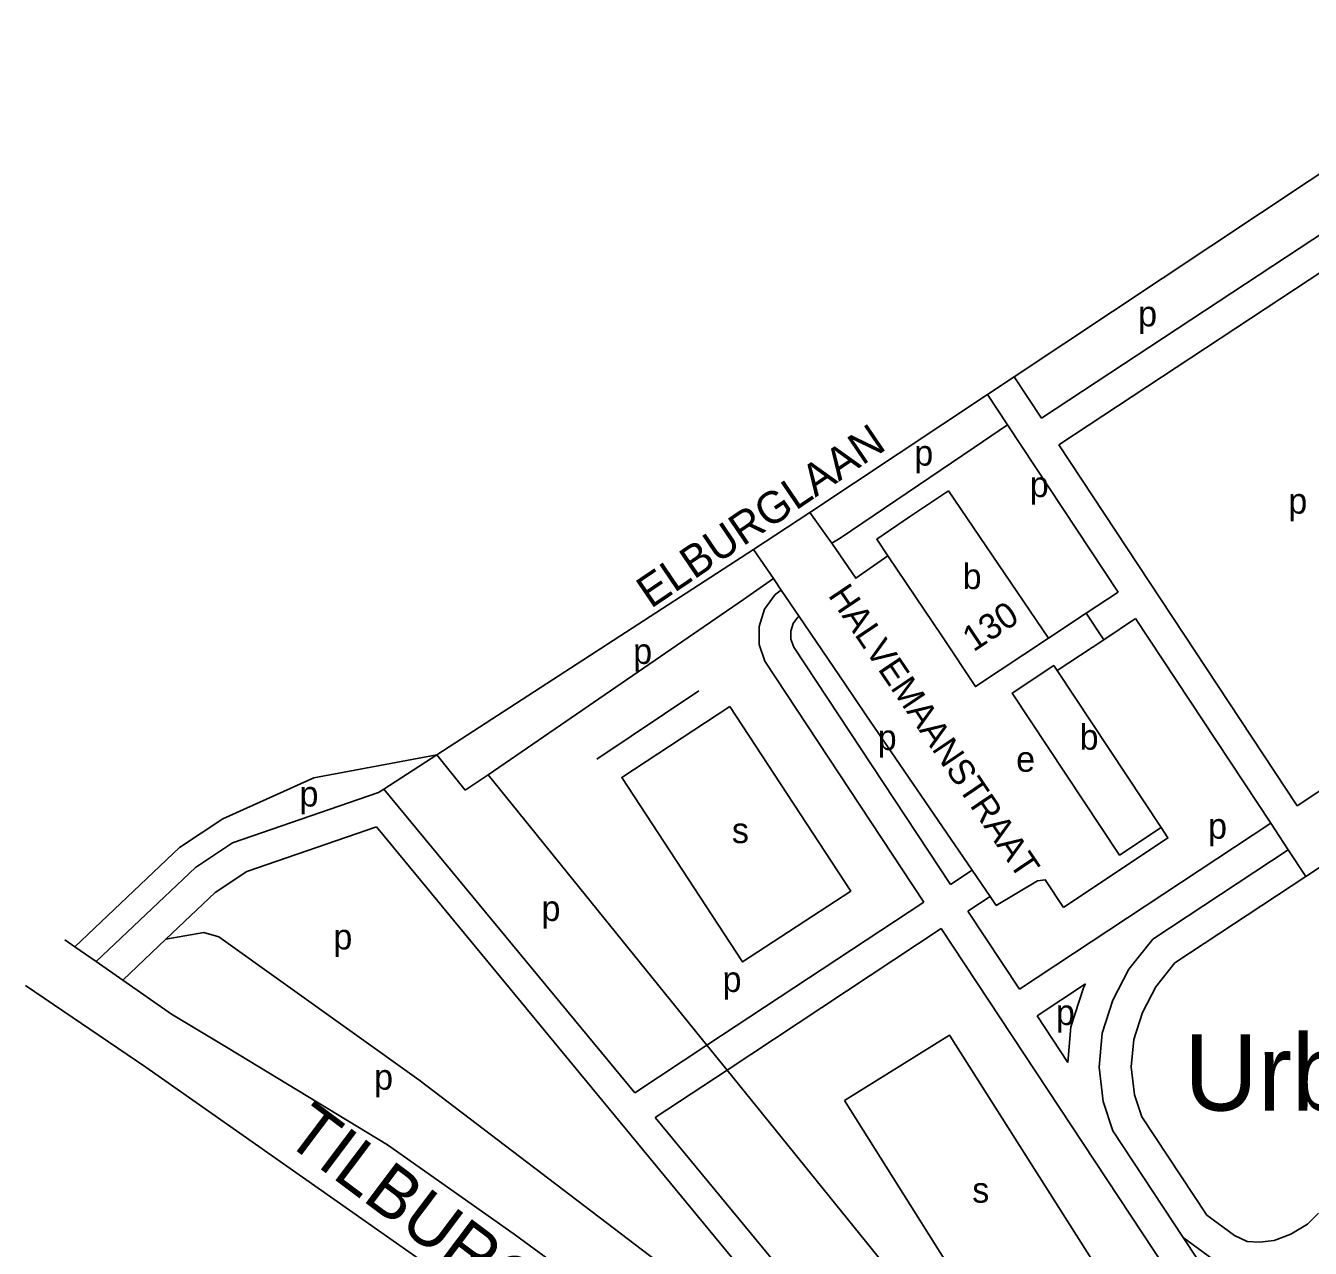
# Model space of a CAD drawing. Extents: x 158356 to 159894, y 383831 to 385260.
# Drawn here: x 158355.9 to 158557.8, y 384188.4 to 384380.6 of the extents above; entities that cross this region are included whole.
import ezdxf

# ---------------------------------------------------------------- set-up
doc = ezdxf.new("R2010")
doc.units = 0
for name, color, linetype in [('BLT_Basislijn', 7, 'Continuous'), ('BLT_Bebouwing', 7, 'Continuous'), ('BLT_Centroide', 7, 'Continuous'), ('BLT_Huisnummer', 7, 'Continuous'), ('BLT_Sport_parknaam', 7, 'Continuous'), ('BLT_Straatnaam', 7, 'Continuous'), ('BLT_Straatnaam_hoofdweg', 7, 'Continuous'), ('BLT_Straatnaam_verkleind', 7, 'Continuous'), ('BLT_Vlakafsluiter', 7, 'Continuous')]:
    doc.layers.add(name, color=color, linetype=linetype)

msp = doc.modelspace()

# ---------------------------------------------------------------- linework, layer by layer
at = {"layer": 'BLT_Basislijn'}
for p, q in [((158507.1, 384322.59), (158511.26, 384325.36)), ((158511.26, 384325.36), (158515.56, 384318.85)), ((158479.16, 384304.01), (158507.1, 384322.59)), ((158507.1, 384322.59), (158510.24, 384317.83)), ((158504.96, 384314.25), (158510.24, 384317.83)), ((158510.24, 384317.83), (158527.6, 384291.52)), ((158518.31, 384314.68), (158555.76, 384257.93)), ((158470.31, 384298.23), (158479.16, 384304.01)), ((158470.31, 384298.23), (158420.54, 384265.93)), ((158473.43, 384293.66), (158468.74, 384290.35)), ((158474.66, 384291.84), (158473.43, 384293.66)), ((158610.06, 384293.81), (158555.76, 384257.93)), ((158428.58, 384262.82), (158468.74, 384290.35)), ((158477.47, 384287.71), (158474.66, 384291.84)), ((158522.57, 384288.19), (158527.6, 384291.52)), ((158525.34, 384284.03), (158522.57, 384288.19)), ((158484.73, 384277.04), (158477.47, 384287.71)), ((158525.34, 384284.03), (158530.36, 384287.35)), ((158530.36, 384287.35), (158551.59, 384255.18)), ((158525.34, 384284.03), (158518.01, 384279.18)), ((158445.68, 384265.25), (158461.72, 384275.99)), ((158487.93, 384272.22), (158484.73, 384277.04)), ((158487.93, 384272.22), (158504.65, 384247.81)), ((158412.23, 384260.55), (158420.54, 384265.93)), ((158420.54, 384265.93), (158425, 384260.36)), ((158425, 384260.36), (158428.58, 384262.82)), ((158428.58, 384262.82), (158462.99, 384220.27)), ((158388.43, 384252.1), (158411.36, 384260.01)), ((158411.36, 384260.01), (158412.23, 384260.55)), ((158451.65, 384212.78), (158412.23, 384260.55)), ((158390.66, 384247.58), (158411.05, 384254.61)), ((158551.59, 384255.18), (158512.1, 384229.08)), ((158554.34, 384251), (158533.08, 384236.96)), ((158554.34, 384251), (158557.1, 384246.83)), ((158501.24, 384245.55), (158504.65, 384247.81)), ((158504.65, 384247.81), (158507.48, 384243.68)), ((158561.27, 384249.59), (158557.1, 384246.83)), ((158557.1, 384246.83), (158536.5, 384233.22)), ((158503.99, 384241.38), (158507.48, 384243.68)), ((158462.99, 384220.27), (158497.07, 384242.79)), ((158503.99, 384241.38), (158512.1, 384229.08)), ((158466.15, 384216.37), (158499.82, 384238.62)), ((158362.05, 384236.88), (158363.64, 384235.77)), ((158363.64, 384235.77), (158366.99, 384233.43)), ((158371.17, 384230.5), (158377.96, 384236.95)), ((158366.99, 384233.43), (158371.17, 384230.5)), ((158371.17, 384230.5), (158378.82, 384225.15)), ((158522.5, 384229.96), (158514.86, 384224.91)), ((158514.86, 384224.91), (158519.69, 384217.58)), ((158451.65, 384212.78), (158462.99, 384220.27)), ((158454.86, 384208.9), (158466.15, 384216.37)), ((158531.32, 384209.05), (158541.53, 384193.57)), ((158526.78, 384206.85), (158537.85, 384190.07))]:
    msp.add_line(p, q, dxfattribs=at)
for points in [[(158511.26, 384325.36), (158565.41, 384361.38), (158589.51, 384377.22), (158595.09, 384380.57), (158597.73, 384380.15), (158602.64, 384374.05), (158607.29, 384366.94)], [(158569.44, 384353.8), (158566.77, 384352.63), (158515.56, 384318.85)], [(158610.06, 384293.81), (158574.66, 384347.36), (158573.9, 384348.32), (158572.97, 384348.78), (158571.83, 384349.03), (158570.74, 384348.91), (158569.17, 384348.22), (158518.31, 384314.68)], [(158482.6, 384299.21), (158483.91, 384300), (158504.96, 384314.25)], [(158479.16, 384304.01), (158482.04, 384300), (158482.6, 384299.21)], [(158473.43, 384293.66), (158470.31, 384298.23)], [(158482.6, 384299.21), (158486.38, 384293.71), (158491.43, 384297.22)], [(158474.66, 384291.84), (158473.73, 384291.17), (158472.03, 384288.86), (158471.18, 384286.13), (158471.2, 384283.28), (158472.09, 384280.65), (158497.07, 384242.79)], [(158522.57, 384288.19), (158516.68, 384284.29)], [(158477.47, 384287.71), (158477.29, 384287.58), (158476.56, 384286.57), (158476.18, 384285.38), (158476.19, 384284.12), (158476.62, 384282.86), (158501.24, 384245.55)], [(158363.64, 384235.77), (158380.09, 384251.37), (158386.9, 384255.88), (158401.22, 384262.31), (158420.54, 384265.93)], [(158411.05, 384254.61), (158482.47, 384168.03), (158482.74, 384167.63), (158482.31, 384165.65)], [(158519, 384241.93), (158535.43, 384252.87), (158534.35, 384254.49)], [(158388.43, 384252.1), (158382.59, 384248.23), (158366.99, 384233.43)], [(158377.96, 384236.95), (158385.71, 384244.3), (158390.66, 384247.58)], [(158507.48, 384243.68), (158508.44, 384242.27), (158514.93, 384246.14), (158516.14, 384246.3), (158519, 384241.93)], [(158482.31, 384165.65), (158417.72, 384214.84), (158386.28, 384237.31), (158383.92, 384237.99), (158377.96, 384236.95)], [(158499.82, 384238.62), (158551.85, 384159.77), (158556.33, 384154.59), (158562.5, 384151.05), (158569.43, 384149.73), (158576.44, 384150.51), (158582.59, 384153.39), (158593.25, 384159.67)], [(158533.08, 384236.96), (158529.29, 384232.22), (158526.78, 384227.36), (158525.11, 384222.19), (158524.65, 384216.82), (158525.26, 384211.43), (158526.78, 384206.85)], [(158531.32, 384209.05), (158530.17, 384212.51), (158529.67, 384216.88), (158530.05, 384221.19), (158531.41, 384225.43), (158533.51, 384229.48), (158536.5, 384233.22)], [(158498.33, 384128.13), (158454.84, 384159.75), (158421.6, 384183.98), (158374.82, 384216.83), (158355.92, 384229.65)], [(158522.5, 384229.96), (158522.15, 384229.29), (158520.18, 384223.18), (158519.69, 384217.58)], [(158553.77, 384101.62), (158514.89, 384130.54), (158462.93, 384168.42), (158432.71, 384190.6), (158412.8, 384204.65), (158387.75, 384219.8), (158378.82, 384225.15)], [(158466.15, 384216.37), (158504.98, 384168.37), (158508.16, 384166)], [(158543.13, 384126.68), (158489.58, 384166.83), (158454.86, 384208.9)], [(158559.08, 384193.86), (158557.39, 384192.14), (158554.74, 384190.58), (158552.14, 384189.61), (158549.83, 384189.33), (158547.86, 384189.44), (158545.88, 384190.35), (158541.53, 384193.57)], [(158537.85, 384190.07), (158543.32, 384186.02)], [(158537.85, 384190.07), (158555.85, 384162.79), (158559.56, 384158.5), (158564.26, 384155.81), (158569.63, 384154.79), (158575.07, 384155.39), (158580.26, 384157.82), (158590.72, 384163.98)]]:
    msp.add_lwpolyline(points, dxfattribs=at)
for points in [[(158466.58, 384273.53), (158485.58, 384244.53), (158468.58, 384233.39), (158449.59, 384262.38)], [(158484.6, 384211.57), (158501.08, 384221.87), (158525.85, 384182.86), (158509.08, 384172.69)]]:
    msp.add_lwpolyline(points, close=True, dxfattribs=at)
at = {"layer": 'BLT_Bebouwing'}
for p, q in [((158500.93, 384307.44), (158516.68, 384284.29)), ((158534.36, 384254.49), (158518.01, 384279.18))]:
    msp.add_line(p, q, dxfattribs=at)
for points in [[(158491.43, 384297.22), (158489.67, 384299.84), (158494.83, 384303.33), (158500.93, 384307.44)], [(158516.68, 384284.29), (158505.17, 384276.67), (158500, 384284.48), (158491.43, 384297.22)], [(158518.01, 384279.18), (158517.49, 384279.97), (158510.96, 384275.65), (158527.83, 384250.17), (158534.36, 384254.49)]]:
    msp.add_lwpolyline(points, dxfattribs=at)
at = {"layer": 'BLT_Vlakafsluiter'}
for p, q in [((158551.59, 384255.18), (158554.34, 384251)), ((158462.99, 384220.27), (158466.15, 384216.37))]:
    msp.add_line(p, q, dxfattribs=at)

# ---------------------------------------------------------------- texts
at = {"layer": 'BLT_Centroide'}
for s, p in [('p', (158530.75, 384333.3)), ('p', (158495.57, 384311.41)), ('p', (158513.72, 384306.47)), ('p', (158554.35, 384303.86)), ('b', (158503.17, 384292)), ('p', (158451.4, 384280.23)), ('b', (158521.55, 384266.75)), ('p', (158489.82, 384266.69)), ('e', (158511.58, 384263.28)), ('p', (158398.96, 384257.81)), ('p', (158541.74, 384252.76)), ('s', (158466.91, 384252.06)), ('p', (158436.99, 384239.82)), ('p', (158404.28, 384235.35)), ('p', (158465.44, 384228.66)), ('p', (158517.83, 384223.46)), ('p', (158410.68, 384213.3)), ('s', (158504.68, 384195.53))]:
    msp.add_text(s, height=4, dxfattribs=at).set_placement(p)
at = {"layer": 'BLT_Huisnummer'}
msp.add_text('130', height=4, rotation=33.5038, dxfattribs=at).set_placement((158504.88, 384282.04))
at = {"layer": 'BLT_Sport_parknaam'}
msp.add_text('Urban Sportpark', height=12, rotation=0.0002, dxfattribs=at).set_placement((158537.99, 384210.01))
at = {"layer": 'BLT_Straatnaam'}
msp.add_text('ELBURGLAAN', height=5, rotation=34.1237, dxfattribs=at).set_placement((158454.18, 384288.85))
at = {"layer": 'BLT_Straatnaam_hoofdweg'}
msp.add_text('TILBURGSEWEG', height=8, rotation=323.056, dxfattribs=at).set_placement((158396.3, 384205.29))
at = {"layer": 'BLT_Straatnaam_verkleind'}
msp.add_text('HALVEMAANSTRAAT', height=4, rotation=304, dxfattribs=at).set_placement((158481.93, 384291.01))

doc.saveas('drawing.dxf')
